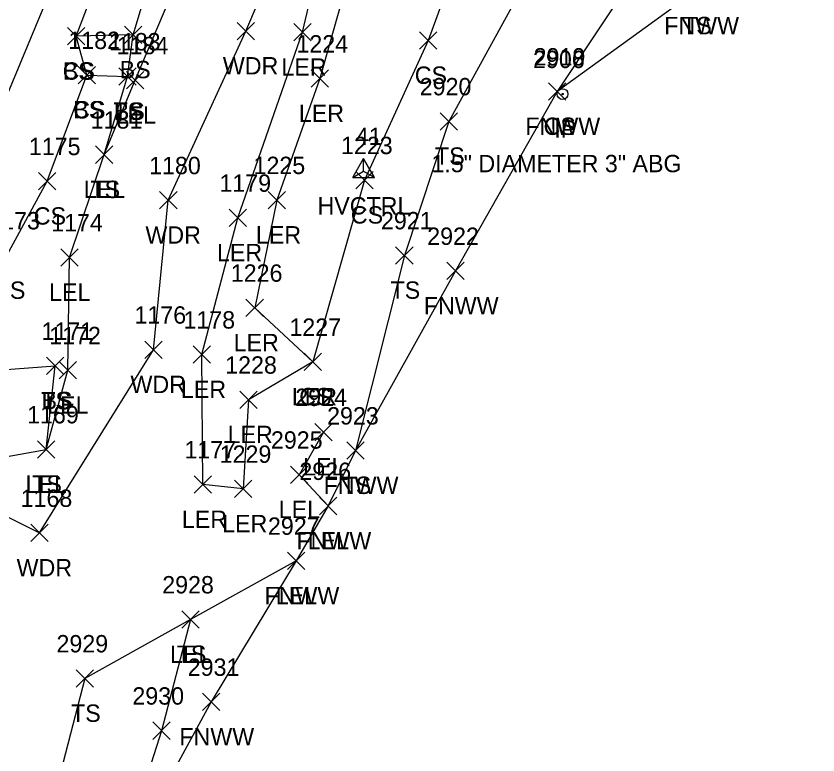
# Model space of a CAD drawing. Extents: x 1483143 to 1488182, y 802902 to 807581.
# Drawn here: x 1487262.1 to 1487354.4, y 805109.1 to 805194.3 of the extents above; entities that cross this region are included whole.
import ezdxf

# ---------------------------------------------------------------- set-up
doc = ezdxf.new("R2010")
doc.units = 0
for name, color, linetype in [('C_A', 7, 'Continuous'), ('C_I', 7, 'Continuous'), ('CPSM', 7, 'Continuous'), ('L_A', 7, 'Continuous'), ('L_I', 7, 'Continuous'), ('L_TIC', 7, 'Continuous'), ('LARO', 7, 'Continuous'), ('LAWA', 7, 'Continuous'), ('LELB', 7, 'Continuous'), ('LFNC', 7, 'Continuous'), ('M_A', 7, 'Continuous'), ('M_C', 7, 'Continuous'), ('M_I', 7, 'Continuous'), ('MPIR', 7, 'Continuous')]:
    doc.layers.add(name, color=color, linetype=linetype)

msp = doc.modelspace()

# ---------------------------------------------------------------- linework, layer by layer
at = {"layer": 'CPSM'}
for p, q in [((1487300.866, 805175.68), (1487302.116, 805177.845)), ((1487303.366, 805175.68), (1487302.116, 805177.845)), ((1487302.117, 805176.401), (1487302.116, 805177.845)), ((1487300.866, 805175.68), (1487302.117, 805176.401)), ((1487302.117, 805176.401), (1487302.117, 805176.401)), ((1487302.117, 805176.401), (1487303.366, 805175.68)), ((1487300.866, 805175.68), (1487303.366, 805175.68))]:
    msp.add_line(p, q, dxfattribs=at)
at = {"layer": 'L_TIC'}
for points in [[(1487268.029, 805190.929), (1487270.029, 805192.929)], [(1487270.029, 805190.929), (1487268.029, 805192.929)], [(1487268.029, 805190.929), (1487270.029, 805192.929)], [(1487270.029, 805190.929), (1487268.029, 805192.929)], [(1487274.591, 805191.096), (1487276.591, 805193.096)], [(1487276.591, 805191.096), (1487274.591, 805193.096)], [(1487274.591, 805191.096), (1487276.591, 805193.096)], [(1487276.591, 805191.096), (1487274.591, 805193.096)], [(1487287.549, 805191.531), (1487289.549, 805193.531)], [(1487289.549, 805191.531), (1487287.549, 805193.531)], [(1487294.07, 805191.387), (1487296.07, 805193.387)], [(1487296.07, 805191.387), (1487294.07, 805193.387)], [(1487308.568, 805190.448), (1487310.568, 805192.448)], [(1487310.568, 805190.448), (1487308.568, 805192.448)], [(1487269.248, 805186.46), (1487271.248, 805188.46)], [(1487271.248, 805186.46), (1487269.248, 805188.46)], [(1487269.248, 805186.46), (1487271.248, 805188.46)], [(1487271.248, 805186.46), (1487269.248, 805188.46)], [(1487273.919, 805186.304), (1487275.919, 805188.304)], [(1487275.919, 805186.304), (1487273.919, 805188.304)], [(1487273.919, 805186.304), (1487275.919, 805188.304)], [(1487275.919, 805186.304), (1487273.919, 805188.304)], [(1487274.818, 805185.86), (1487276.818, 805187.86)], [(1487276.818, 805185.86), (1487274.818, 805187.86)], [(1487296.08, 805186.058), (1487298.08, 805188.058)], [(1487298.08, 805186.058), (1487296.08, 805188.058)], [(1487323.399, 805184.566), (1487325.399, 805186.566)], [(1487325.399, 805184.566), (1487323.399, 805186.566)], [(1487323.399, 805184.566), (1487325.399, 805186.566)], [(1487325.399, 805184.566), (1487323.399, 805186.566)], [(1487310.926, 805181.13), (1487312.926, 805183.13)], [(1487312.926, 805181.13), (1487310.926, 805183.13)], [(1487271.259, 805177.294), (1487273.259, 805179.294)], [(1487273.259, 805177.294), (1487271.259, 805179.294)], [(1487271.259, 805177.294), (1487273.259, 805179.294)], [(1487273.259, 805177.294), (1487271.259, 805179.294)], [(1487264.703, 805174.236), (1487266.703, 805176.236)], [(1487266.703, 805174.236), (1487264.703, 805176.236)], [(1487301.21, 805174.354), (1487303.21, 805176.354)], [(1487303.21, 805174.354), (1487301.21, 805176.354)], [(1487278.636, 805172.043), (1487280.636, 805174.043)], [(1487280.636, 805172.043), (1487278.636, 805174.043)], [(1487291.138, 805172.059), (1487293.138, 805174.059)], [(1487293.138, 805172.059), (1487291.138, 805174.059)], [(1487286.651, 805170.019), (1487288.651, 805172.019)], [(1487288.651, 805170.019), (1487286.651, 805172.019)], [(1487267.271, 805165.456), (1487269.271, 805167.456)], [(1487269.271, 805165.456), (1487267.271, 805167.456)], [(1487305.809, 805165.693), (1487307.809, 805167.693)], [(1487307.809, 805165.693), (1487305.809, 805167.693)], [(1487311.705, 805163.898), (1487313.705, 805165.898)], [(1487313.705, 805163.898), (1487311.705, 805165.898)], [(1487288.577, 805159.654), (1487290.577, 805161.654)], [(1487290.577, 805159.654), (1487288.577, 805161.654)], [(1487276.918, 805154.827), (1487278.918, 805156.827)], [(1487278.918, 805154.827), (1487276.918, 805156.827)], [(1487282.503, 805154.258), (1487284.503, 805156.258)], [(1487284.503, 805154.258), (1487282.503, 805156.258)], [(1487295.269, 805153.423), (1487297.269, 805155.423)], [(1487297.269, 805153.423), (1487295.269, 805155.423)], [(1487295.269, 805153.423), (1487297.269, 805155.423)], [(1487297.269, 805153.423), (1487295.269, 805155.423)], [(1487265.593, 805152.963), (1487267.593, 805154.963)], [(1487267.593, 805152.963), (1487265.593, 805154.963)], [(1487265.593, 805152.963), (1487267.593, 805154.963)], [(1487267.593, 805152.963), (1487265.593, 805154.963)], [(1487267.052, 805152.459), (1487269.052, 805154.459)], [(1487269.052, 805152.459), (1487267.052, 805154.459)], [(1487287.878, 805149.065), (1487289.878, 805151.065)], [(1487289.878, 805149.065), (1487287.878, 805151.065)], [(1487296.508, 805145.341), (1487298.508, 805147.341)], [(1487298.508, 805145.341), (1487296.508, 805147.341)], [(1487264.557, 805143.339), (1487266.557, 805145.339)], [(1487266.557, 805143.339), (1487264.557, 805145.339)], [(1487264.557, 805143.339), (1487266.557, 805145.339)], [(1487266.557, 805143.339), (1487264.557, 805145.339)], [(1487300.176, 805143.211), (1487302.176, 805145.211)], [(1487302.176, 805143.211), (1487300.176, 805145.211)], [(1487300.176, 805143.211), (1487302.176, 805145.211)], [(1487302.176, 805143.211), (1487300.176, 805145.211)], [(1487293.706, 805140.427), (1487295.706, 805142.427)], [(1487295.706, 805140.427), (1487293.706, 805142.427)], [(1487282.613, 805139.295), (1487284.613, 805141.295)], [(1487284.613, 805139.295), (1487282.613, 805141.295)], [(1487287.247, 805138.797), (1487289.247, 805140.797)], [(1487289.247, 805138.797), (1487287.247, 805140.797)], [(1487297.042, 805136.825), (1487299.042, 805138.825)], [(1487299.042, 805136.825), (1487297.042, 805138.825)], [(1487297.042, 805136.825), (1487299.042, 805138.825)], [(1487299.042, 805136.825), (1487297.042, 805138.825)], [(1487263.807, 805133.718), (1487265.807, 805135.718)], [(1487265.807, 805133.718), (1487263.807, 805135.718)], [(1487293.364, 805130.506), (1487295.364, 805132.506)], [(1487295.364, 805130.506), (1487293.364, 805132.506)], [(1487293.364, 805130.506), (1487295.364, 805132.506)], [(1487295.364, 805130.506), (1487293.364, 805132.506)], [(1487281.192, 805123.753), (1487283.192, 805125.753)], [(1487283.192, 805123.753), (1487281.192, 805125.753)], [(1487281.192, 805123.753), (1487283.192, 805125.753)], [(1487283.192, 805123.753), (1487281.192, 805125.753)], [(1487269.025, 805116.959), (1487271.025, 805118.959)], [(1487271.025, 805116.959), (1487269.025, 805118.959)], [(1487283.562, 805114.259), (1487285.562, 805116.259)], [(1487285.562, 805114.259), (1487283.562, 805116.259)], [(1487277.843, 805110.943), (1487279.843, 805112.943)], [(1487279.843, 805110.943), (1487277.843, 805112.943)]]:
    msp.add_lwpolyline(points, dxfattribs=at)
at = {"layer": 'LARO'}
for points in [[(1487124.309, 804973.133), (1487145.495, 805006.811), (1487169.765, 805044.382), (1487180.591, 805057.867), (1487189.804, 805070.165), (1487199.3, 805080.956), (1487217.888, 805101.739), (1487229.452, 805124.322), (1487246.834, 805150.762), (1487254.408, 805169.191), (1487269.282, 805204.963), (1487282.34, 805212.696), (1487284.628, 805226.504), (1487290.621, 805235.832), (1487297.309, 805243.756), (1487306.73, 805267.094), (1487309.811, 805276.714), (1487327.694, 805305.395), (1487333.495, 805320.053), (1487351.266, 805341.809), (1487376.578, 805390.128), (1487400.895, 805431.242), (1487423.768, 805476.171), (1487448.724, 805522.614)], [(1487283.613, 805140.295), (1487283.503, 805155.258), (1487287.651, 805171.019), (1487295.07, 805192.387), (1487298.253, 805205.883), (1487300.853, 805219.322), (1487302.061, 805227.116), (1487309.392, 805232.65), (1487333.841, 805241.493), (1487340.348, 805238.916), (1487337.67, 805235.385), (1487329.8, 805228.251), (1487317.835, 805225.311), (1487310.864, 805215.723), (1487305.427, 805208.398), (1487301.571, 805203.024), (1487297.08, 805187.058), (1487292.138, 805173.059), (1487289.577, 805160.654), (1487296.269, 805154.423), (1487288.878, 805150.065), (1487288.247, 805139.797)], [(1487265.557, 805144.339), (1487268.052, 805153.459), (1487268.271, 805166.456), (1487272.259, 805178.294), (1487275.818, 805186.86), (1487281.822, 805201.015)], [(1487297.508, 805146.341), (1487294.706, 805141.427), (1487298.042, 805137.825)], [(1487288.247, 805139.797), (1487283.613, 805140.295)], [(1487294.364, 805131.506), (1487282.192, 805124.753), (1487278.843, 805111.943), (1487273.31, 805094.592)]]:
    msp.add_lwpolyline(points, dxfattribs=at)
at = {"layer": 'LAWA'}
msp.add_lwpolyline([(1487164.308, 804973.063), (1487181.357, 804994.824), (1487194.733, 805018.416), (1487204.565, 805038.935), (1487212.103, 805055.281), (1487210.337, 805064.505), (1487218.241, 805082.575), (1487225.124, 805089.197), (1487235.869, 805102.926), (1487242.656, 805101.918), (1487244.559, 805101.791), (1487253.923, 805111.462), (1487254.689, 805139.809), (1487264.807, 805134.718), (1487277.918, 805155.827), (1487279.636, 805173.043), (1487288.549, 805192.531), (1487294.517, 805206.511)], dxfattribs=at)
at = {"layer": 'LELB'}
for points in [[(1487344.674, 805224.559), (1487338.662, 805231.229), (1487335.69, 805216.793), (1487321.51, 805199.638), (1487311.926, 805182.13), (1487306.809, 805166.693), (1487301.176, 805144.211)], [(1487329.8, 805228.251), (1487324.508, 805213.456), (1487314.972, 805206.26), (1487309.568, 805191.448), (1487302.21, 805175.354), (1487296.269, 805154.423)], [(1487349.982, 805226.845), (1487344.674, 805224.559), (1487339.418, 805213.719), (1487333.52, 805199.357), (1487324.399, 805185.566)], [(1487243.744, 805075.84), (1487236.873, 805078.959), (1487238.69, 805086.414), (1487239.993, 805090.196), (1487242.656, 805101.918), (1487242.453, 805110.69), (1487247.202, 805124.728), (1487252.074, 805141.927), (1487257.351, 805153.283), (1487261.024, 805166.684), (1487265.703, 805175.236), (1487270.248, 805187.46), (1487269.029, 805191.929), (1487273.394, 805203.421), (1487279.078, 805203.721)], [(1487270.248, 805187.46), (1487274.919, 805187.304), (1487275.591, 805192.096), (1487279.078, 805203.721)], [(1487275.591, 805192.096), (1487269.029, 805191.929)], [(1487272.259, 805178.294), (1487274.919, 805187.304)], [(1487252.074, 805141.927), (1487265.557, 805144.339), (1487266.593, 805153.963)], [(1487257.351, 805153.283), (1487266.593, 805153.963)], [(1487282.192, 805124.753), (1487270.025, 805117.959), (1487265.046, 805098.685), (1487256.779, 805068.371)]]:
    msp.add_lwpolyline(points, dxfattribs=at)
at = {"layer": 'LFNC'}
msp.add_lwpolyline([(1487486.093, 805303.625), (1487464.014, 805287.372), (1487426.013, 805259.985), (1487401.416, 805242.523), (1487400.189, 805241.822), (1487381.812, 805228.112), (1487374.751, 805223.041), (1487372.522, 805220.639), (1487362.235, 805213.48), (1487358.334, 805209.86), (1487353.901, 805206.306), (1487340.385, 805197.167), (1487324.399, 805185.566), (1487312.705, 805164.898), (1487301.176, 805144.211), (1487298.042, 805137.825), (1487294.364, 805131.506), (1487284.562, 805115.259), (1487273.31, 805094.592), (1487256.779, 805068.371), (1487246.919, 805049.651), (1487232.592, 805026.135), (1487217.263, 805000.445), (1487203.238, 804976.049)], dxfattribs=at)
at = {"layer": 'MPIR'}
for radius in [0.625, 0.0833]:
    msp.add_circle((1487325.022, 805185.27), radius, dxfattribs=at)

# ---------------------------------------------------------------- texts
at = {"layer": 'C_A'}
msp.add_text('HVCTRL', height=2, dxfattribs=at).set_placement((1487296.81, 805171.401))
at = {"layer": 'C_I'}
msp.add_text('41', height=2, dxfattribs=at).set_placement((1487301.219, 805179.401))
at = {"layer": 'L_A'}
for s, p in [('FNWW', (1487336.731, 805192.167)), ('TS', (1487338.794, 805192.167)), ('WDR', (1487285.912, 805187.531)), ('LER', (1487292.653, 805187.387)), ('CS', (1487267.47, 805186.929)), ('BS', (1487267.47, 805186.929)), ('BS', (1487274.032, 805187.096)), ('BS', (1487274.032, 805187.096)), ('CS', (1487308.009, 805186.448)), ('CS', (1487268.689, 805182.46)), ('BS', (1487268.689, 805182.46)), ('TS', (1487273.328, 805182.304)), ('BS', (1487273.36, 805182.304)), ('LEL', (1487273.456, 805181.86)), ('LER', (1487294.663, 805182.058)), ('FNWW', (1487320.745, 805180.566)), ('CS', (1487322.84, 805180.566)), ('TS', (1487310.336, 805177.13)), ('LEL', (1487269.897, 805173.294)), ('TS', (1487270.669, 805173.294)), ('CS', (1487264.144, 805170.236)), ('CS', (1487300.651, 805170.354)), ('WDR', (1487276.998, 805168.043)), ('LER', (1487289.72, 805168.059)), ('LER', (1487285.233, 805166.019)), ('CS', (1487259.464, 805161.684)), ('LEL', (1487265.908, 805161.456)), ('TS', (1487305.219, 805161.693)), ('FNWW', (1487309.052, 805159.898)), ('LER', (1487287.159, 805155.654)), ('WDR', (1487275.281, 805150.827)), ('LER', (1487281.085, 805150.258)), ('LER', (1487293.852, 805149.423)), ('CS', (1487294.71, 805149.423)), ('TS', (1487265.003, 805148.963)), ('BS', (1487265.034, 805148.963)), ('LEL', (1487265.69, 805148.459)), ('LER', (1487286.46, 805145.065)), ('LEL', (1487295.146, 805141.341)), ('LEL', (1487263.195, 805139.339)), ('TS', (1487263.967, 805139.339)), ('FNWW', (1487297.522, 805139.211)), ('TS', (1487299.585, 805139.211)), ('LEL', (1487292.343, 805136.427)), ('LER', (1487281.196, 805135.295)), ('LER', (1487285.83, 805134.797)), ('FNWW', (1487294.389, 805132.825)), ('LEL', (1487295.68, 805132.825)), ('WDR', (1487262.169, 805129.718)), ('FNWW', (1487290.711, 805126.506)), ('LEL', (1487292.002, 805126.506)), ('LEL', (1487279.83, 805119.753)), ('TS', (1487280.602, 805119.753)), ('TS', (1487268.435, 805112.959)), ('FNWW', (1487280.908, 805110.259))]:
    msp.add_text(s, height=2, dxfattribs=at).set_placement(p)
at = {"layer": 'L_I'}
for s, p in [('1182', (1487268.122, 805190.46)), ('1182', (1487268.122, 805190.46)), ('1183', (1487272.793, 805190.304)), ('1183', (1487272.793, 805190.304)), ('1224', (1487294.387, 805190.058)), ('1184', (1487273.692, 805189.86)), ('2919', (1487321.698, 805188.566)), ('2919', (1487321.698, 805188.566)), ('2920', (1487308.58, 805185.13)), ('1181', (1487270.7, 805181.294)), ('1181', (1487270.7, 805181.294)), ('1175', (1487263.577, 805178.236)), ('1223', (1487299.517, 805178.354)), ('1180', (1487277.424, 805176.043)), ('1225', (1487289.445, 805176.059)), ('1179', (1487285.517, 805174.019)), ('1173', (1487258.898, 805169.684)), ('2921', (1487304.116, 805169.693)), ('1174', (1487266.145, 805169.456)), ('2922', (1487309.446, 805167.898)), ('1226', (1487286.829, 805163.654)), ('1176', (1487275.737, 805158.827)), ('1178', (1487281.377, 805158.258)), ('1171', (1487265.034, 805156.963)), ('1171', (1487265.034, 805156.963)), ('1227', (1487293.576, 805157.423)), ('1227', (1487293.576, 805157.423)), ('1172', (1487265.926, 805156.459)), ('1228', (1487286.185, 805153.065)), ('2924', (1487294.249, 805149.341)), ('1169', (1487263.376, 805147.339)), ('1169', (1487263.376, 805147.339)), ('2923', (1487297.916, 805147.211)), ('2923', (1487297.916, 805147.211)), ('2925', (1487291.446, 805144.427)), ('1177', (1487281.487, 805143.295)), ('1229', (1487285.546, 805142.797)), ('2926', (1487294.727, 805140.825)), ('2926', (1487294.727, 805140.825)), ('1168', (1487262.634, 805137.718)), ('2927', (1487291.104, 805134.506)), ('2927', (1487291.104, 805134.506)), ('2928', (1487278.932, 805127.753)), ('2928', (1487278.932, 805127.753)), ('2929', (1487266.758, 805120.959)), ('2931', (1487281.869, 805118.259)), ('2930', (1487275.496, 805114.943))]:
    msp.add_text(s, height=2, dxfattribs=at).set_placement(p)
at = {"layer": 'M_A'}
msp.add_text('IP', height=2, dxfattribs=at).set_placement((1487324.069, 805180.27))
at = {"layer": 'M_C'}
msp.add_text('1.5" DIAMETER 3" ABG', height=2, dxfattribs=at).set_placement((1487309.927, 805176.27))
at = {"layer": 'M_I'}
msp.add_text('2906', height=2, dxfattribs=at).set_placement((1487321.628, 805188.27))

doc.saveas('drawing.dxf')
